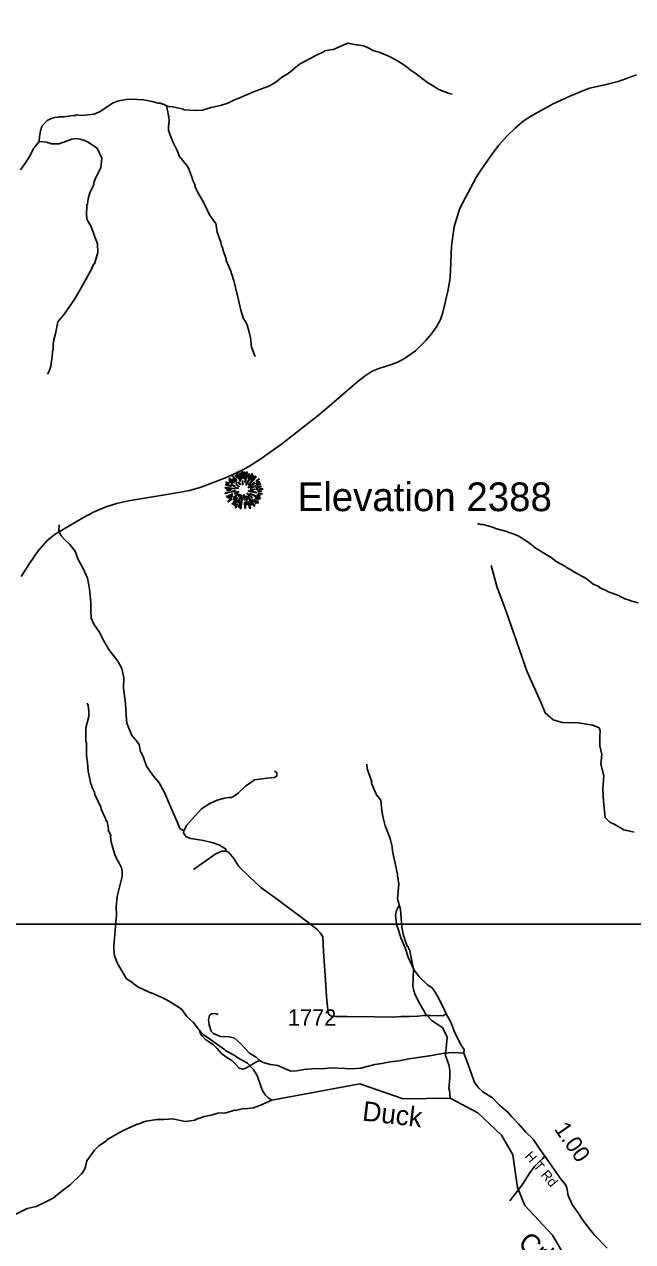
# Model space of a CAD drawing. Extents: x 1159738 to 1321356, y 736314 to 882035.
# Drawn here: x 1300123 to 1304780, y 813953 to 823279 of the extents above; entities that cross this region are included whole.
import ezdxf

# ---------------------------------------------------------------- set-up
doc = ezdxf.new("R2010")
doc.units = 0
for name, color, linetype in [('Exist Geographical Mountain Summit CELL', 7, 'Continuous'), ('Exist Geographical Mountain Summit Elevation Number Label', 7, 'Continuous'), ('Exist Hydrographic Creek Single Shore', 7, 'Continuous'), ('Exist Hydrographic Creek Single Shore Label', 7, 'Continuous'), ('Exist Hydrographic Misc Water Feature', 7, 'Continuous'), ('Exist Road Non-System Type 51', 7, 'Continuous'), ('Exist Road Secondary Mileage Hundredths English Label', 7, 'Continuous'), ('Exist Road Secondary Type 41 Attributed', 7, 'Continuous'), ('Exist Road Secondary Type 51 Label', 7, 'Continuous'), ('Exist Road Secondary Type 51 Number Label', 7, 'Continuous'), ('Map Preparation Inset Cut Line', 7, 'Continuous')]:
    doc.layers.add(name, color=color, linetype=linetype)

msp = doc.modelspace()

# ---------------------------------------------------------------- linework, layer by layer
at = {"layer": 'Exist Geographical Mountain Summit CELL'}
for points in [[(1301689.8, 819796.8), (1301729.4, 819766.3), (1301731.6, 819768.5), (1301693.4, 819801.2)], [(1301710.1, 819821.6), (1301746.1, 819784.1), (1301749.4, 819786.7), (1301714.2, 819826.3)], [(1301718.1, 819793.9), (1301750.8, 819764.9), (1301753, 819767), (1301721, 819799)], [(1301737.7, 819823), (1301753.4, 819801.2), (1301755.2, 819802.7), (1301741.8, 819827)], [(1301748.6, 819844.8), (1301774.8, 819778), (1301777.8, 819779), (1301753.8, 819847.4)], [(1301782.5, 819792.9), (1301785, 819793.6), (1301775.9, 819841.5), (1301771.6, 819840.4)], [(1301787.2, 819854.3), (1301791.2, 819802.3), (1301794.5, 819802.7), (1301793, 819855.3)], [(1301803.2, 819800.1), (1301807.1, 819800.1), (1301810.8, 819847.4), (1301805.3, 819847.4)], [(1301815.2, 819771.8), (1301830.1, 819848.8), (1301824.6, 819850.6), (1301811.9, 819772.5)], [(1301818.4, 819750), (1301821.4, 819748.2), (1301870, 819832.8), (1301864.6, 819836.5)], [(1301832.9, 819807), (1301836.3, 819805.9), (1301845.7, 819832.8), (1301841, 819834.6)], [(1301839.5, 819751.4), (1301841.7, 819749.2), (1301897.3, 819813.5), (1301893.3, 819818.3)], [(1301877, 819823), (1301855.9, 819789.6), (1301858.8, 819788.5), (1301881.3, 819819.8)], [(1301897.3, 819779.4), (1301899.1, 819776.9), (1301922, 819793.2), (1301918.4, 819796.8)], [(1301660, 819688.9), (1301661.4, 819683.8), (1301697.5, 819694.4), (1301695.2, 819697.6)], [(1301661.4, 819726.7), (1301733.4, 819719.8), (1301733.7, 819722.7), (1301661.4, 819731.7)], [(1301664, 819747.8), (1301705.4, 819738.3), (1301706.5, 819741.6), (1301665.1, 819752.5)], [(1301666.9, 819767), (1301689.4, 819758.3), (1301690.5, 819761.3), (1301668.4, 819772.2)], [(1301673.5, 819709.3), (1301703.2, 819710.7), (1301703.2, 819714.3), (1301672.4, 819714.3)], [(1301688.7, 819778), (1301714.5, 819761.6), (1301716.7, 819764.2), (1301691.6, 819781.9)], [(1301705.4, 819750), (1301735.9, 819738), (1301737.1, 819740.1), (1301707.6, 819754)], [(1301705.8, 819700.2), (1301706.9, 819695.5), (1301740, 819703.8), (1301739.3, 819707.5)], [(1301733.4, 819686), (1301735.6, 819681.3), (1301764.3, 819696.5), (1301763.3, 819699.8)], [(1301741.8, 819755.4), (1301766.9, 819736.5), (1301769, 819739.4), (1301744.3, 819758.7)], [(1301742.1, 819725.6), (1301759.2, 819723.4), (1301759.6, 819725.6), (1301742.9, 819729.9)], [(1301761.4, 819768.5), (1301775.2, 819752.1), (1301777.3, 819754.3), (1301764.7, 819771.4)], [(1301792.6, 819780.9), (1301794.1, 819751.8), (1301796.7, 819752.1), (1301796.7, 819781.2)], [(1301836.3, 819731.4), (1301838.1, 819728.9), (1301886.7, 819764.9), (1301883.5, 819769.2)], [(1301837.7, 819702), (1301898.4, 819690.1), (1301899.5, 819694.4), (1301838.8, 819705.6)], [(1301852.3, 819715.8), (1301852.3, 819712.9), (1301882.4, 819712.9), (1301883.1, 819718)], [(1301853.3, 819728.5), (1301854.4, 819726.3), (1301932.5, 819755), (1301930.7, 819759.7)], [(1301895.5, 819714.7), (1301947.8, 819718), (1301948.2, 819722.7), (1301895.9, 819718)], [(1301897.3, 819756.5), (1301924.9, 819771.4), (1301922, 819776.5), (1301895.9, 819759.1)], [(1301899.1, 819728.5), (1301935.9, 819735.1), (1301934.4, 819740.5), (1301897.7, 819730.7)], [(1301910.4, 819702.7), (1301936.9, 819700.5), (1301936.9, 819704.9), (1301910.8, 819706)], [(1301669.8, 819661.3), (1301672.4, 819656.6), (1301717.8, 819676.6), (1301716.3, 819681.3)], [(1301681.1, 819624.6), (1301684, 819620.6), (1301712.3, 819641.7), (1301709.7, 819644.9)], [(1301687.3, 819645.3), (1301716.3, 819662), (1301714.2, 819665.7), (1301685.1, 819650.4)], [(1301712, 819604.9), (1301714.9, 819602.4), (1301755.6, 819650), (1301752.7, 819652.2)], [(1301727.3, 819636.3), (1301746.5, 819654.4), (1301743.2, 819656.6), (1301722.8, 819639.5)], [(1301723.6, 819654.8), (1301726.5, 819651.1), (1301761, 819679.5), (1301759.2, 819682)], [(1301752, 819636.3), (1301726.9, 819597), (1301730.1, 819594.5), (1301756, 819634)], [(1301737.1, 819577.7), (1301741.8, 819574.8), (1301752.7, 819599.5), (1301749.4, 819601.7)], [(1301755.2, 819614.8), (1301759.6, 819613), (1301786.1, 819671.4), (1301783.6, 819672.2)], [(1301762.1, 819664.2), (1301765.4, 819661.3), (1301775.5, 819677.6), (1301773.7, 819679.1)], [(1301766.9, 819579.6), (1301778.8, 819622.4), (1301775.2, 819622.8), (1301762.5, 819580.6)], [(1301776.6, 819569.4), (1301781.4, 819568.3), (1301794.1, 819657.6), (1301790.8, 819658.4)], [(1301802.1, 819673.3), (1301806.1, 819636.3), (1301810.5, 819636.5), (1301805.3, 819674)], [(1301808.3, 819614.8), (1301811.9, 819572.3), (1301815.9, 819573.3), (1301812.6, 819614.8)], [(1301818.1, 819664.6), (1301826.8, 819634.7), (1301830.8, 819636.5), (1301820.2, 819665.7)], [(1301827.9, 819598.1), (1301822.4, 819627.9), (1301819.2, 819627.9), (1301823.6, 819597)], [(1301826.5, 819684.9), (1301865, 819649.6), (1301867.5, 819654), (1301828.3, 819687.1)], [(1301832.6, 819662.3), (1301883.1, 819587.5), (1301886.7, 819590.4), (1301835.1, 819663.5)], [(1301832.6, 819619.5), (1301850.1, 819569.7), (1301854.4, 819571.5), (1301835.5, 819620.2)], [(1301843.1, 819625.3), (1301859.1, 819595.9), (1301863.2, 819598.1), (1301846.8, 819626.8)], [(1301851.5, 819682.4), (1301929.7, 819644.2), (1301931.5, 819649.6), (1301853, 819685.3)], [(1301865, 819636.5), (1301895.1, 819607.5), (1301898.4, 819610.1), (1301867.2, 819639.1)], [(1301881.7, 819637.3), (1301912.2, 819611.5), (1301915.4, 819615.1), (1301883.5, 819639.9)], [(1301890.8, 819648.2), (1301915.8, 819635.1), (1301918.4, 819638.8), (1301893, 819652.2)], [(1301904.9, 819672.2), (1301926, 819664.2), (1301927.8, 819668.6), (1301906.4, 819675.4)], [(1301914.4, 819685.6), (1301942.7, 819678.4), (1301943.4, 819683.8), (1301915.4, 819690.1)]]:
    msp.add_lwpolyline(points, close=True, dxfattribs=at)
at = {"layer": 'Exist Hydrographic Creek Single Shore'}
msp.add_lwpolyline([(1304270.3, 813824.1), (1304166.3, 814003.5), (1303955.3, 814230.9), (1303899.2, 814366.6), (1303863.2, 814616.8), (1303775.3, 814769.6), (1303596.3, 814940.6), (1303382.5, 815053.2), (1303023.3, 815047.3), (1302692.2, 815162.3), (1302017.3, 815036.3)], dxfattribs=at)
at = {"layer": 'Exist Hydrographic Misc Water Feature'}
for points in [[(1301212, 822655.9), (1301227.9, 822649.9), (1301259.8, 822646.8), (1301339.5, 822628.8), (1301347.4, 822625.3), (1301431.3, 822618.7), (1301487.3, 822621.7), (1301545.7, 822638.6), (1301551.9, 822642.6), (1301624.3, 822656.7), (1301680.8, 822675.3), (1301737.5, 822703.7), (1301777.8, 822719.3), (1301876.9, 822762.4), (1301993.9, 822806), (1302040.5, 822831.4), (1302099.7, 822877.8), (1302144.3, 822902.3), (1302230.1, 822974.4), (1302353.7, 823040.1), (1302418.3, 823070), (1302422.6, 823076.4), (1302476.8, 823085.2), (1302482.7, 823082.7), (1302600, 823134.4), (1302663.8, 823120.8), (1302671.8, 823122.3), (1302719.7, 823115.6), (1302751.2, 823101.1), (1302798.7, 823075.5), (1302838.5, 823064.8), (1302923.8, 823030.3), (1302975.2, 823003), (1302979.2, 822999.6), (1303028.5, 822968.3), (1303067.8, 822941.2), (1303069.6, 822935.4), (1303122.9, 822899.9), (1303211.3, 822830), (1303235.1, 822818.9), (1303296.2, 822779.9), (1303375.5, 822749.6), (1303399.4, 822745)], [(1303241.2, 820908.2), (1303279.2, 820962.6), (1303308.2, 821018), (1303328.2, 821072.5), (1303366.2, 821234.6), (1303380.1, 821318.3), (1303386.2, 821388.7), (1303394.2, 821581.6), (1303403.2, 821654.9), (1303415.2, 821728), (1303433.2, 821797.1), (1303455.2, 821860.2), (1303481.1, 821915.1), (1303583.1, 822105.2), (1303617.2, 822162.3), (1303706.2, 822288.8), (1303757.1, 822353.4), (1303817.1, 822422.1), (1303880.2, 822484.3), (1303943.1, 822537.3), (1304007.2, 822577.6), (1304167.1, 822667.6), (1304298.2, 822728.8), (1304417.2, 822776.9), (1304451.1, 822789.7), (1304568.1, 822814.5), (1304669.2, 822841.8), (1304809.2, 822893.1)], [(1300237, 822382.6), (1300239.9, 822416.9), (1300246.9, 822464.4), (1300253.5, 822488.1), (1300261.9, 822504.4), (1300296.9, 822543.1), (1300323.1, 822554.8), (1300353.3, 822564.1), (1300385.5, 822567.5), (1300393.6, 822571.5), (1300425.5, 822570.8), (1300497.8, 822580.8), (1300513.8, 822580.5), (1300521.9, 822584.5), (1300561.9, 822581.2), (1300658.2, 822590.8), (1300698.6, 822608), (1300802.2, 822677.3), (1300846.6, 822692.8), (1300902.9, 822703.2), (1300935, 822706.6), (1301038.9, 822700.5), (1301100.7, 822688.5), (1301148.4, 822675.3), (1301164.4, 822675), (1301180.2, 822667.3), (1301188.2, 822667.1), (1301212, 822655.9)], [(1301212, 822655.9), (1301223, 822609.8), (1301226.2, 822577.7), (1301230, 822569.5), (1301231.3, 822537.4), (1301226.4, 822498.1), (1301227.6, 822466.1), (1301259.6, 822379.3), (1301294, 822312.1), (1301311, 822265.8), (1301367.5, 822196.6), (1301378.9, 822178.3), (1301411, 822095.5), (1301410.8, 822087.3), (1301430, 822046.7), (1301429.8, 822038.5), (1301452.7, 821990.5), (1301495, 821917.4), (1301540.7, 821819.7), (1301583.4, 821758.9), (1301589.2, 821754.7), (1301599.7, 821686.3), (1301627.9, 821609.5), (1301631.5, 821585.6), (1301642.8, 821561.6), (1301642.6, 821553.4), (1301668.9, 821479), (1301668.7, 821470.8), (1301706.6, 821382.2), (1301706.5, 821374), (1301719.7, 821341.7), (1301719.5, 821333.5), (1301727.1, 821316.9), (1301767.2, 821144.7), (1301781.9, 821090.2), (1301802.4, 821023.3), (1301814, 821007.5), (1301829.2, 820975.1), (1301840.5, 820942.1), (1301855, 820877.8), (1301863.4, 820806.2), (1301891.7, 820733.4)], [(1300237, 822382.6), (1300294.9, 822375.6), (1300302.8, 822371.4), (1300318.8, 822371.1), (1300326.7, 822364.4), (1300390.7, 822363.1), (1300487.7, 822400.5), (1300519.8, 822404), (1300551.7, 822399.2), (1300583.4, 822388.8), (1300607.1, 822378.4), (1300682.1, 822330.1), (1300716.3, 822253.1), (1300708.6, 822179.4), (1300670.9, 822106.3), (1300655.9, 822066.4), (1300655.5, 822050.8), (1300624.1, 821987.4), (1300611, 821941.7), (1300606.1, 821901.6), (1300601.9, 821893.5), (1300598.1, 821814), (1300605.3, 821781.8), (1300636.1, 821731.2), (1300658.5, 821662.6), (1300683.1, 821598.1), (1300685.6, 821529.9), (1300659.5, 821444.2), (1300653.4, 821442.7), (1300649.3, 821434.6), (1300634.3, 821397.2), (1300569.6, 821277.8), (1300509.1, 821175.6), (1300430.4, 821061.5), (1300380.9, 821000.1), (1300362.8, 820908.6), (1300349.8, 820861.2), (1300345, 820829.3), (1300344, 820789.1), (1300339.7, 820773.6), (1300336.6, 820725.3), (1300332.5, 820717.2), (1300327.1, 820661.4), (1300314.2, 820621.5), (1300301.6, 820597.9)], [(1300094, 822165.5), (1300133.1, 822218.9), (1300162.3, 822266.7), (1300195.8, 822329.2), (1300237, 822382.6)], [(1300098.2, 819049), (1300162.2, 819149.2), (1300230.1, 819246), (1300298.1, 819325.5), (1300360.1, 819373.2), (1300571.1, 819497), (1300653.2, 819541.4), (1300741.1, 819579.7), (1300830.1, 819607.5), (1300921.2, 819628.2), (1301275.2, 819686.1), (1301387.1, 819707.8), (1301469.2, 819731.5), (1301596.2, 819779.1), (1301675.1, 819809.9), (1301796.1, 819864.9), (1301842.2, 819890.5), (1301935.1, 819949.7), (1302091.2, 820062), (1302386.2, 820291.9), (1302677.1, 820542.8), (1302733.2, 820586.5), (1302787.1, 820621.5), (1302836.1, 820642.2), (1302933.1, 820672.3), (1302987.2, 820694), (1303034.2, 820718.2), (1303118.2, 820778.8), (1303198.2, 820856.3), (1303241.2, 820908.2)], [(1303593, 819455.1), (1303618.9, 819446.4), (1303634.9, 819446.1), (1303714.4, 819424), (1303730.2, 819415.4), (1303817.7, 819393.1), (1303833.6, 819385.5), (1303857.5, 819378.4), (1303905.1, 819361.1), (1303979.9, 819311.9), (1304025.2, 819276.6), (1304029, 819270.7), (1304155.3, 819193.5), (1304194.7, 819164.8), (1304265.9, 819126.5), (1304273.7, 819118.9), (1304313.1, 819097.6), (1304328.9, 819085), (1304423.8, 819033), (1304476.8, 818991.8), (1304524.3, 818968.6), (1304528.1, 818962.8), (1304583.7, 818939.6), (1304587.5, 818932.9), (1304678.8, 818901.5), (1304682.7, 818894.9), (1304702.5, 818888.8), (1304726.3, 818876), (1304734.3, 818875.8), (1304773.9, 818858.6), (1304821.7, 818846.1)], [(1302017.3, 815036.3), (1301987.7, 815057.4), (1301970.2, 815075.8), (1301949, 815106.6), (1301935.6, 815136.4), (1301905.6, 815225.7), (1301874.8, 815273.9), (1301831.7, 815319), (1301756.6, 815360.7), (1301737, 815375.1), (1301664, 815416.8), (1301656.1, 815425.1), (1301498.6, 815536.6), (1301453.7, 815584.3), (1301418.7, 815631), (1301367.8, 815678), (1301329, 815731.3), (1301301.4, 815751.5), (1301230.4, 815795.6), (1301179.1, 815822.9), (1301171.1, 815824.7), (1301095.9, 815858.2), (1301087.9, 815858.4), (1300992.9, 815904.6), (1300953.6, 815934.1), (1300951.6, 815938.3), (1300906.2, 815967.1), (1300836.9, 816082.5), (1300812.3, 816143), (1300807.5, 816191.5), (1300808, 816215.3), (1300824.3, 816399.6), (1300827.6, 816455.3), (1300825.1, 816519.4), (1300834.7, 816591.4), (1300832.9, 816597.2), (1300867.9, 816728.6), (1300872.6, 816752.3), (1300873.5, 816792.5), (1300866, 816816.5), (1300846.9, 816857.1), (1300829.6, 816887.8), (1300812.6, 816927.5), (1300788.5, 817012.5), (1300783.6, 817056.9), (1300785.6, 817064.3), (1300764.7, 817109), (1300766.9, 817113.1), (1300756.2, 817173.2), (1300750.2, 817175.8), (1300744.6, 817194), (1300712.3, 817266), (1300708.7, 817282.5), (1300662.9, 817379.4), (1300659.4, 817395.9), (1300640.2, 817436.5), (1300640.4, 817443.9), (1300632.9, 817460.4), (1300613.1, 817558.5), (1300606.6, 817623.4), (1300597.9, 817679.4), (1300598.2, 817777.1), (1300594.3, 817785.4), (1300593.5, 817833.8), (1300594.8, 817889.6), (1300616.9, 817977), (1300617.9, 818025.3), (1300614.1, 818032.8), (1300610.8, 818061.6), (1300605.2, 818077.3)], [(1303382.5, 815053.2), (1303378, 815114.8), (1303374.1, 815123.1), (1303380.2, 815210.8), (1303379.5, 815267.5), (1303372.4, 815307), (1303348.1, 815379.7), (1303359.3, 815519.8), (1303328.8, 815582.8), (1303329, 815588.5), (1303244.2, 815646.8), (1303197.3, 815695.4), (1303143.4, 815786.7), (1303113, 815851.4), (1303105.5, 815876.1), (1303098.3, 815908.3), (1303103.3, 816040.3), (1303070.8, 816192.8), (1303066.8, 816192.9), (1303063.2, 816209.4), (1303055.4, 816216.9), (1303034.7, 816273.9), (1303034.8, 816281.3), (1303027.2, 816297.9), (1303012.8, 816362.2), (1303004, 816498.6), (1302979.8, 816579.5), (1302990.3, 816690.9), (1302983.6, 816743.6), (1302979.8, 816751.1), (1302980.2, 816767.5), (1302942.3, 816944.6), (1302939, 816976.7), (1302924.4, 817041), (1302886.7, 817139.4), (1302870.1, 817200.5), (1302859.4, 817254), (1302851.3, 817336.3), (1302820.1, 817377.1), (1302801.2, 817416.1), (1302782.2, 817464.1), (1302782.4, 817472.3), (1302748.9, 817578.8), (1302745.6, 817611.7)], [(1302017.3, 815036.3), (1301926.2, 814994.6), (1301877.8, 814977.6), (1301809.7, 814971.5), (1301801.7, 814971.7), (1301739.2, 814957.4), (1301733.3, 814959.1), (1301668.9, 814940.7), (1301604.8, 814937.9), (1301564.4, 814923.1), (1301500.1, 814910.5), (1301459.7, 814895.7), (1301451.7, 814895.8), (1301427.4, 814884), (1301395.2, 814877.3), (1301355.2, 814874), (1301257.5, 814894), (1301191.3, 814887.9), (1301137.3, 814887.4), (1301054.9, 814875.1), (1301038.9, 814871.3), (1301006.6, 814858), (1300982.3, 814850.3), (1300875.1, 814800.7), (1300802.2, 814760.3), (1300755.5, 814731.7), (1300753.3, 814726), (1300692.4, 814687.1), (1300659.6, 814654), (1300601.7, 814573.1), (1300592.6, 814525.7), (1300577.8, 814494), (1300561.3, 814472.2), (1300475.3, 814387.7), (1300402, 814333.4), (1300344.8, 814285.3), (1300282.1, 814256.2), (1300213.2, 814222.3), (1300144.8, 814207.3), (1300043.5, 814156)]]:
    msp.add_lwpolyline(points, dxfattribs=at)
at = {"layer": 'Exist Road Non-System Type 51'}
for points in [[(1301343.9, 817099.6), (1301313.5, 817117.6), (1301292.8, 817169.4), (1301246.3, 817272.8), (1301196.3, 817393.6), (1301154.9, 817467.7), (1301104.9, 817528.1), (1301058.4, 817595.3), (1301034.3, 817662.6), (1301010.2, 817716.1), (1301003.3, 817762.6), (1300982.6, 817788.5), (1300946.4, 817831.6), (1300908.5, 817924.7), (1300903.4, 817983.9), (1300896.5, 818075.3), (1300882.7, 818190.8), (1300886.2, 818271.9), (1300869, 818344.3), (1300837.9, 818401.2), (1300769, 818489.2), (1300734.5, 818551.3), (1300696.6, 818625.4), (1300655.3, 818684.1), (1300634.8, 818732.9), (1300633, 818784.7), (1300633, 818848.5), (1300622.7, 818955.4), (1300607.2, 819036.5), (1300574.4, 819108.9), (1300536.5, 819179.6), (1300512.4, 819243.4), (1300472.8, 819293.4), (1300431.4, 819333.1), (1300405.9, 819359.5), (1300387, 819397.5), (1300388.7, 819444.1)], [(1303696.4, 819133.1), (1303743.1, 818965.5), (1303810.4, 818788.2), (1303972.5, 818319.2), (1304076.8, 818085.6), (1304111.1, 818004), (1304171.5, 817950.4), (1304242.9, 817929.8), (1304366.5, 817928.4), (1304475, 817910.5), (1304523.9, 817888.9), (1304530.8, 817865.6), (1304528, 817824.3), (1304529.4, 817751.5), (1304544.5, 817685.5), (1304537.6, 817611.3), (1304561, 817520.6), (1304552.7, 817418.9), (1304558.2, 817324.1), (1304570.5, 817202.8), (1304604.9, 817167.1), (1304643.3, 817147.8), (1304712, 817106.6), (1304791.6, 817088.7)], [(1301343.9, 817099.6), (1301368, 817142.7), (1301424.9, 817210), (1301480.1, 817268.6), (1301543.8, 817308.3), (1301599, 817335.9), (1301645.5, 817347.9), (1301683.4, 817354.8), (1301705.8, 817356.6), (1301724.8, 817363.4), (1301759.2, 817387.6), (1301816.1, 817441.1), (1301864.4, 817475.6), (1301885.1, 817491.1), (1301922.6, 817495.5), (1301964, 817500.7), (1302005.3, 817505.9), (1302038.1, 817509.3), (1302057, 817521.4), (1302057, 817543.8), (1302038.1, 817559.4)], [(1301669.3, 816943.4), (1301662.7, 816963.3), (1301612.8, 816992.7), (1301569.7, 817008.2), (1301495.6, 817027.1), (1301399.1, 817040.9), (1301361.1, 817054.7), (1301342.2, 817085.8), (1301343.9, 817099.6)], [(1301669.3, 816943.4), (1301634.8, 816943.4), (1301583.1, 816920.9), (1301488.3, 816852), (1301417.7, 816803.7)], [(1303353.4, 815698), (1303326.4, 815683.8), (1303233.3, 815685.6), (1303179.9, 815685.6), (1303136.8, 815680.4), (1303071.3, 815676.9), (1303005.9, 815676.9), (1302942.1, 815673.5), (1302807.7, 815675.2), (1302595.7, 815676.9), (1302506.1, 815678.7), (1302475.1, 815680.4), (1302457.8, 815690.7), (1302449.2, 815711.4), (1302444, 815752.8), (1302435.4, 815830.4), (1302425.1, 815992.5), (1302414.7, 816178.8), (1302409.6, 816287.5), (1302388.9, 816318.5), (1302361.3, 816346.1), (1302292.4, 816399.6), (1302060.5, 816574.3), (1301934.7, 816665.7), (1301843.4, 816750.2), (1301765.8, 816827.8), (1301727.9, 816888.2), (1301688.3, 816933), (1301669.3, 816943.4)], [(1303353.4, 815698), (1303329.3, 815749.7), (1303287.9, 815827.3), (1303267.7, 815864.7), (1303248.8, 815894), (1303207.4, 815921.6), (1303147.1, 815981.9), (1303105.7, 816038.9), (1303060.9, 816132), (1303038.5, 816204.4), (1303005.8, 816280.3), (1302993.7, 816323.4), (1302971.3, 816385.5), (1302964.4, 816452.8), (1302971.3, 816490.7), (1302992, 816530.4)], [(1301924.3, 815339.9), (1301897, 815366.4), (1301846.3, 815397.7), (1301779.2, 815470.9), (1301731.4, 815512.7), (1301691.2, 815521.6), (1301624.1, 815524.6), (1301570.4, 815547), (1301554, 815566.4), (1301539, 815612.7), (1301533.1, 815655.9), (1301540.5, 815685.8), (1301556.9, 815697.7), (1301585.3, 815700.7), (1301606.2, 815691.8)], [(1303489, 815396.9), (1303489.6, 815423.8), (1303465.5, 815461.7), (1303417.2, 815560), (1303387.9, 815634.2), (1303353.4, 815698)], [(1301924.3, 815339.9), (1301895, 815327.8), (1301848.5, 815298.5), (1301819.2, 815283), (1301793.3, 815274.3), (1301769.2, 815283), (1301743.3, 815308.8), (1301710.6, 815341.6), (1301674.4, 815364), (1301633, 815395.1), (1301598.6, 815431.3), (1301571, 815460.6), (1301533.1, 815486.5), (1301509, 815500.3), (1301484.8, 815529.6), (1301471, 815546.8), (1301461, 815579.3)], [(1304107.2, 814607.9), (1304093.9, 814588.9), (1304064.6, 814564.7), (1304028.4, 814528.5), (1303994, 814480.2), (1303938.8, 814395.7), (1303888.8, 814326.7), (1303840.6, 814266.3)]]:
    msp.add_lwpolyline(points, dxfattribs=at)
at = {"layer": 'Exist Road Secondary Type 41 Attributed'}
msp.add_lwpolyline([(1304585.8, 813902.1), (1304487.6, 814002.1), (1304404.8, 814110.8), (1304354.9, 814184.9), (1304316.9, 814238.4), (1304285.9, 814305.7), (1304275.6, 814364.3), (1304265.2, 814390.2), (1304232.5, 814428.1), (1304107.2, 814607.9), (1304065.8, 814668.2), (1304019.3, 814739), (1303962.4, 814792.4), (1303909, 814852.8), (1303853.9, 814911.4), (1303828, 814942.5), (1303761.3, 814998.5), (1303707.9, 815053.7), (1303633.8, 815100.3), (1303602.8, 815127.9), (1303570, 815171), (1303545.9, 815238.3), (1303513.1, 815329.7), (1303489, 815396.9), (1303446.8, 815400.4), (1303402, 815402.1), (1303339.9, 815396.9), (1303226.2, 815376.2), (1303067.6, 815353.8), (1302991.8, 815338.3), (1302924.6, 815331.4), (1302860.8, 815317.6), (1302806.9, 815310.1), (1302700.6, 815283.1), (1302635.1, 815276.2), (1302471.5, 815284.3), (1302399, 815277.9), (1302355.1, 815279.5), (1302262.1, 815270.9), (1302208.7, 815262.3), (1302163.8, 815258.8), (1302132.2, 815270.4), (1302064.6, 815303.5), (1302008, 815310.1), (1301951.9, 815324.4), (1301924.3, 815339.9)], dxfattribs=at)
at = {"layer": 'Map Preparation Inset Cut Line'}
for points in [[(1261974.5, 811005.5), (1261974.5, 820370.5), (1275065, 820370.5), (1275065, 829295.5), (1309748.5, 829295.5), (1309748.5, 816385.3), (1289258, 816385.3), (1289258, 811005.5)], [(1289258, 782300.2), (1309748.5, 782300.2), (1309748.5, 816385.3), (1289258, 816385.3)]]:
    msp.add_lwpolyline(points, close=True, dxfattribs=at)

# ---------------------------------------------------------------- texts
at = {"layer": 'Exist Geographical Mountain Summit Elevation Number Label'}
msp.add_text('Elevation 2388', height=220, dxfattribs=at).set_placement((1302215.5, 819549.3))
at = {"layer": 'Exist Hydrographic Creek Single Shore Label'}
for s, rotation, p in [('Duck', 353.28849, (1302705.4, 814881.8)), ('Crk.', 322.42456, (1303893.7, 813921.8))]:
    msp.add_text(s, height=150, rotation=rotation, dxfattribs=at).set_placement(p)
at = {"layer": 'Exist Road Secondary Mileage Hundredths English Label'}
msp.add_text('1.00', height=125, rotation=304.87331, dxfattribs=at).set_placement((1304175.1, 814815.5))
at = {"layer": 'Exist Road Secondary Type 51 Label'}
msp.add_text('H T Rd', height=75, rotation=310.57121, dxfattribs=at).set_placement((1303949.4, 814605.5))
at = {"layer": 'Exist Road Secondary Type 51 Number Label'}
msp.add_text('1772', height=125, dxfattribs=at).set_placement((1302140.1, 815607.3))

doc.saveas('drawing.dxf')
